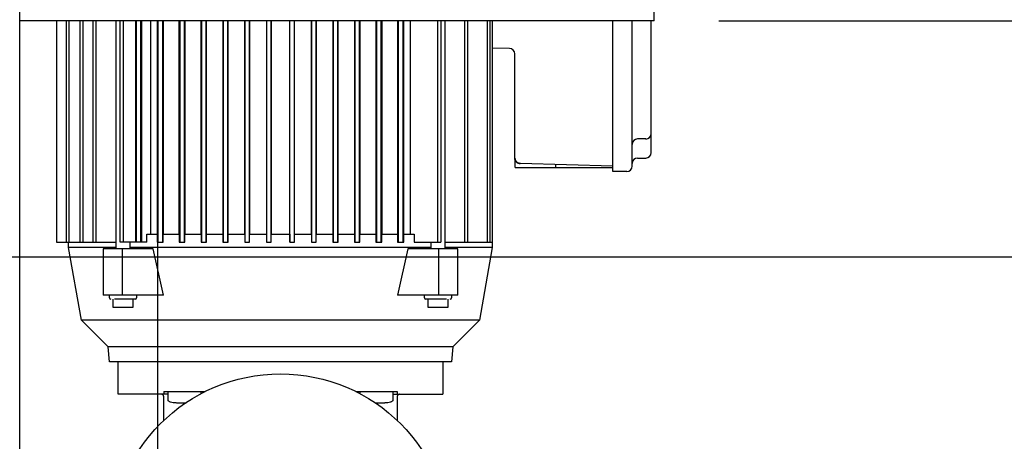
# Model space of a CAD drawing. Header units: inches. Extents: x 170 to 312, y 215 to 248.
# Tile 547 of 656: x 284 to 284.714, y 243.991 to 244.297. Entities that reach past the tile are written whole.
import ezdxf

# ---------------------------------------------------------------- set-up
doc = ezdxf.new("R2010")
doc.units = ezdxf.units.IN
doc.header["$LTSCALE"] = 0.25
doc.header["$MEASUREMENT"] = 0
doc.layers.add('ANNOTATIONS', color=1, linetype='Continuous')
doc.layers.add('MOTOR RH', color=7, linetype='Continuous')
doc.styles.add('ARIAL', font='arial.ttf', dxfattribs={"height": 0.09375})
doc.dimstyles.new('STANDARD$0', dxfattribs={"dimtxt": 0.09375, "dimasz": 0.09375, "dimexe": 0.03125, "dimexo": 0.046875, "dimgap": 0.09, "dimtad": 0, "dimtih": 1, "dimtoh": 1, "dimdec": 4, "dimzin": 0, "dimdsep": 46, "dimtxsty": 'ARIAL', "dimcen": 0.09, "dimadec": 0, "dimazin": 0, "dimtfac": 1, "dimtdec": 4, "dimtofl": 0, "dimtmove": 0, "dimatfit": 1, "dimfxl": 1, "dimtolj": 1, "dimtzin": 0, "dimarcsym": 0})

# ---------------------------------------------------------------- blocks, each defined once
blk = doc.blocks.new('*D63')
at = {"layer": 'ANNOTATIONS', "color": 0, "lineweight": -2, "transparency": 16777216}
for p, q in [((283.94286, 244.12505), (285.78883, 244.12505)), ((285.75758, 244.0313), (285.75758, 242.33167)), ((285.75758, 240.19717), (285.75758, 241.89681)), ((285.02705, 240.10342), (285.78883, 240.10342))]:
    blk.add_line(p, q, dxfattribs=at)
at = {"layer": 'ANNOTATIONS', "color": 0, "transparency": 16777216}
for points in [[(285.74195, 244.0313), (285.7732, 244.0313), (285.75758, 244.12505)], [(285.74195, 240.19717), (285.7732, 240.19717), (285.75758, 240.10342)]]:
    blk.add_solid(points, dxfattribs=at)
at = {"layer": 'defpoints', "color": 0, "transparency": 16777216}
for p in [(283.89599, 244.12505), (284.98018, 240.10342), (285.75758, 240.10342)]:
    blk.add_point(p, dxfattribs=at)
at = {"layer": 'ANNOTATIONS', "color": 0, "transparency": 16777216, "insert": (285.75758, 242.11424), "char_height": 0.09375, "attachment_point": 5, "style": 'ARIAL'}
blk.add_mtext('\\A1;OPENING\\PHEIGHT', dxfattribs=at)
blk = doc.blocks.new('*D64')
at = {"layer": 'ANNOTATIONS', "color": 0, "lineweight": -2, "transparency": 16777216}
for p, q in [((283.94286, 244.96103), (286.44381, 244.96103)), ((286.41256, 244.86728), (286.41256, 242.74966)), ((286.41256, 240.19717), (286.41256, 242.3148)), ((285.9474, 240.10342), (286.44381, 240.10342))]:
    blk.add_line(p, q, dxfattribs=at)
at = {"layer": 'ANNOTATIONS', "color": 0, "transparency": 16777216}
for points in [[(286.39694, 244.86728), (286.42819, 244.86728), (286.41256, 244.96103)], [(286.39694, 240.19717), (286.42819, 240.19717), (286.41256, 240.10342)]]:
    blk.add_solid(points, dxfattribs=at)
at = {"layer": 'defpoints', "color": 0, "transparency": 16777216}
for p in [(283.89599, 244.96103), (285.90052, 240.10342), (286.41256, 240.10342)]:
    blk.add_point(p, dxfattribs=at)
at = {"layer": 'ANNOTATIONS', "color": 0, "transparency": 16777216, "insert": (286.41256, 242.53223), "char_height": 0.09375, "attachment_point": 5, "style": 'ARIAL'}
blk.add_mtext('\\A1;TOTAL\\PHEIGHT', dxfattribs=at)
blk = doc.blocks.new('*D65')
at = {"layer": 'ANNOTATIONS', "color": 0, "lineweight": -2, "transparency": 16777216}
for p, q in [((285.38067, 244.38973), (285.38067, 244.48348)), ((284.50675, 244.29598), (285.41192, 244.29598)), ((284.50675, 244.12505), (285.41192, 244.12505)), ((285.38067, 244.0313), (285.38067, 243.93755)), ((285.38067, 243.93755), (285.28692, 243.93755))]:
    blk.add_line(p, q, dxfattribs=at)
at = {"layer": 'ANNOTATIONS', "color": 0, "transparency": 16777216}
for points in [[(285.36504, 244.38973), (285.39629, 244.38973), (285.38067, 244.29598)], [(285.36504, 244.0313), (285.39629, 244.0313), (285.38067, 244.12505)]]:
    blk.add_solid(points, dxfattribs=at)
at = {"layer": 'defpoints', "color": 0, "transparency": 16777216}
for p in [(284.45987, 244.29598), (284.45987, 244.12505), (285.38067, 244.12505)]:
    blk.add_point(p, dxfattribs=at)
at = {"layer": 'ANNOTATIONS', "color": 0, "transparency": 16777216, "insert": (285.14278, 243.93755), "char_height": 0.09375, "attachment_point": 5, "style": 'ARIAL'}
blk.add_mtext('\\A1;6"', dxfattribs=at)

msp = doc.modelspace()

# ---------------------------------------------------------------- linework, layer by layer
at = {"layer": 'MOTOR RH'}
for p, q in [((284.00001, 240.1061), (284.00001, 244.91339)), ((284.45987, 244.29598), (284.45987, 244.91339)), ((284.45987, 244.29598), (284.00001, 244.29598)), ((284.02664, 244.29598), (284.02664, 244.13554)), ((284.03394, 244.13554), (284.03394, 244.29598)), ((284.03561, 244.29598), (284.03561, 244.13554)), ((284.04375, 244.13554), (284.04375, 244.29598)), ((284.04585, 244.29598), (284.04585, 244.13554)), ((284.05338, 244.13554), (284.05338, 244.29598)), ((284.0553, 244.29598), (284.0553, 244.13554)), ((284.06998, 244.13062), (284.06998, 244.29598)), ((284.07285, 244.13554), (284.07285, 244.29598)), ((284.0751, 244.29598), (284.0751, 244.13554)), ((284.08428, 244.13554), (284.08428, 244.29598)), ((284.08471, 244.13554), (284.08471, 244.29598)), ((284.08766, 244.29598), (284.08766, 244.13554)), ((284.08825, 244.29598), (284.08825, 244.13554)), ((284.09505, 244.14145), (284.09505, 244.29598)), ((284.09958, 244.29598), (284.09958, 244.14145)), ((284.10007, 240.1061), (284.10007, 244.29598)), ((284.10046, 244.13554), (284.10046, 244.29598)), ((284.10341, 244.29598), (284.10341, 244.13554)), ((284.10425, 244.14145), (284.10425, 244.29598)), ((284.11536, 244.29598), (284.11536, 244.14145)), ((284.11621, 244.13554), (284.11621, 244.29598)), ((284.11916, 244.29598), (284.11916, 244.13554)), ((284.11994, 244.14145), (284.11994, 244.29598)), ((284.13132, 244.29598), (284.13132, 244.14145)), ((284.13195, 244.13554), (284.13195, 244.29598)), ((284.13491, 244.29598), (284.13491, 244.13554)), ((284.1355, 244.14145), (284.1355, 244.29598)), ((284.14721, 244.29598), (284.14721, 244.14145)), ((284.1477, 244.13554), (284.1477, 244.29598)), ((284.15066, 244.29598), (284.15066, 244.13554)), ((284.15112, 244.14145), (284.15112, 244.29598)), ((284.16306, 244.29598), (284.16306, 244.14145)), ((284.16345, 244.13554), (284.16345, 244.29598)), ((284.1664, 244.29598), (284.1664, 244.13554)), ((284.16678, 244.14145), (284.16678, 244.29598)), ((284.17885, 244.29598), (284.17885, 244.14145)), ((284.1792, 244.13554), (284.1792, 244.29598)), ((284.18215, 244.29598), (284.18215, 244.13554)), ((284.18249, 244.14145), (284.18249, 244.29598)), ((284.19559, 244.29598), (284.19559, 244.14145)), ((284.19593, 244.13554), (284.19593, 244.29598)), ((284.19888, 244.29598), (284.19888, 244.13554)), ((284.19923, 244.14145), (284.19923, 244.29598)), ((284.2113, 244.29598), (284.2113, 244.14145)), ((284.21168, 244.13554), (284.21168, 244.29598)), ((284.21463, 244.29598), (284.21463, 244.13554)), ((284.21503, 244.14145), (284.21503, 244.29598)), ((284.22696, 244.29598), (284.22696, 244.14145)), ((284.22743, 244.13554), (284.22743, 244.29598)), ((284.23038, 244.29598), (284.23038, 244.13554)), ((284.23087, 244.14145), (284.23087, 244.29598)), ((284.24258, 244.29598), (284.24258, 244.14145)), ((284.24318, 244.13554), (284.24318, 244.29598)), ((284.24613, 244.29598), (284.24613, 244.13554)), ((284.24677, 244.14145), (284.24677, 244.29598)), ((284.25815, 244.29598), (284.25815, 244.14145)), ((284.25892, 244.13554), (284.25892, 244.29598)), ((284.26188, 244.29598), (284.26188, 244.13554)), ((284.26272, 244.14145), (284.26272, 244.29598)), ((284.27384, 244.29598), (284.27384, 244.14145)), ((284.27467, 244.13554), (284.27467, 244.29598)), ((284.27762, 244.29598), (284.27762, 244.13554)), ((284.2785, 244.14145), (284.2785, 244.29598)), ((284.28304, 244.29598), (284.28304, 244.14145)), ((284.30299, 244.13554), (284.30299, 244.29598)), ((284.30523, 244.29598), (284.30523, 244.13554)), ((284.3081, 244.29598), (284.3081, 244.13062)), ((284.32278, 244.13554), (284.32278, 244.29598)), ((284.3247, 244.29598), (284.3247, 244.13554)), ((284.33919, 244.13554), (284.33919, 244.29598)), ((284.34074, 244.29598), (284.34074, 244.13554)), ((284.34258, 244.29598), (284.34258, 244.13161)), ((284.42994, 244.18673), (284.42994, 244.29598)), ((284.44396, 244.2005), (284.44396, 244.29598)), ((284.45774, 244.21428), (284.45774, 244.29598)), ((284.35509, 244.27596), (284.34258, 244.27629)), ((284.35892, 244.20231), (284.35892, 244.27203)), ((284.45381, 244.21035), (284.4479, 244.21035)), ((284.35907, 244.18968), (284.35907, 244.19527)), ((284.4479, 244.19657), (284.45381, 244.19657)), ((284.35907, 244.18968), (284.42994, 244.18968)), ((284.36276, 244.19247), (284.36276, 244.19283)), ((284.42994, 244.19071), (284.36276, 244.19247)), ((284.38873, 244.18968), (284.38873, 244.19179)), ((284.44003, 244.18673), (284.42994, 244.18673)), ((284.09219, 244.14145), (284.09971, 244.14145)), ((284.09219, 244.13554), (284.09219, 244.14145)), ((284.09971, 244.14145), (284.09971, 244.13554)), ((284.10412, 244.13554), (284.10412, 244.14145)), ((284.10412, 244.14145), (284.11548, 244.14145)), ((284.11548, 244.14145), (284.11548, 244.13554)), ((284.11982, 244.13554), (284.11982, 244.14145)), ((284.11982, 244.14145), (284.13143, 244.14145)), ((284.13143, 244.14145), (284.13143, 244.13554)), ((284.13539, 244.13554), (284.13539, 244.14145)), ((284.13539, 244.14145), (284.14732, 244.14145)), ((284.14732, 244.14145), (284.14732, 244.13554)), ((284.15101, 244.13554), (284.15101, 244.14145)), ((284.15101, 244.14145), (284.16316, 244.14145)), ((284.16316, 244.14145), (284.16316, 244.13554)), ((284.16668, 244.13554), (284.16668, 244.14145)), ((284.16668, 244.14145), (284.17896, 244.14145)), ((284.17896, 244.14145), (284.17896, 244.13554)), ((284.18239, 244.13554), (284.18239, 244.14145)), ((284.18239, 244.14145), (284.1957, 244.14145)), ((284.1957, 244.14145), (284.1957, 244.13554)), ((284.19912, 244.13554), (284.19912, 244.14145)), ((284.19912, 244.14145), (284.2114, 244.14145)), ((284.2114, 244.14145), (284.2114, 244.13554)), ((284.21492, 244.13554), (284.21492, 244.14145)), ((284.21492, 244.14145), (284.22707, 244.14145)), ((284.22707, 244.14145), (284.22707, 244.13554)), ((284.23076, 244.13554), (284.23076, 244.14145)), ((284.23076, 244.14145), (284.24269, 244.14145)), ((284.24269, 244.14145), (284.24269, 244.13554)), ((284.24665, 244.13554), (284.24665, 244.14145)), ((284.24665, 244.14145), (284.25826, 244.14145)), ((284.25826, 244.14145), (284.25826, 244.13554)), ((284.2626, 244.13554), (284.2626, 244.14145)), ((284.2626, 244.14145), (284.27396, 244.14145)), ((284.27396, 244.14145), (284.27396, 244.13554)), ((284.27837, 244.14145), (284.28589, 244.14145)), ((284.27837, 244.13554), (284.27837, 244.14145)), ((284.28589, 244.14145), (284.28589, 244.13554)), ((284.02664, 244.13554), (284.06998, 244.13554)), ((284.0355, 244.13161), (284.0355, 244.13554)), ((284.04476, 244.07907), (284.0355, 244.13161)), ((284.06998, 244.13161), (284.0355, 244.13161)), ((284.09682, 244.13062), (284.06049, 244.13062)), ((284.06049, 244.13062), (284.06049, 244.09716)), ((284.09219, 244.13554), (284.07285, 244.13554)), ((284.07441, 244.09716), (284.07441, 244.13062)), ((284.07982, 244.13554), (284.07982, 244.13062)), ((284.29826, 244.13161), (284.07982, 244.13161)), ((284.10415, 244.09716), (284.09682, 244.13062)), ((284.09971, 244.13554), (284.10412, 244.13554)), ((284.11548, 244.13554), (284.11982, 244.13554)), ((284.13143, 244.13554), (284.13539, 244.13554)), ((284.14732, 244.13554), (284.15101, 244.13554)), ((284.16316, 244.13554), (284.16668, 244.13554)), ((284.17896, 244.13554), (284.18239, 244.13554)), ((284.1957, 244.13554), (284.19912, 244.13554)), ((284.2114, 244.13554), (284.21492, 244.13554)), ((284.22707, 244.13554), (284.23076, 244.13554)), ((284.24269, 244.13554), (284.24665, 244.13554)), ((284.25826, 244.13554), (284.2626, 244.13554)), ((284.28126, 244.13062), (284.27393, 244.09716)), ((284.27396, 244.13554), (284.27837, 244.13554)), ((284.3176, 244.13062), (284.28126, 244.13062)), ((284.28589, 244.13554), (284.30523, 244.13554)), ((284.29826, 244.13062), (284.29826, 244.13554)), ((284.30368, 244.13062), (284.30368, 244.09716)), ((284.3081, 244.13554), (284.34258, 244.13554)), ((284.34258, 244.13161), (284.3081, 244.13161)), ((284.3176, 244.09716), (284.3176, 244.13062)), ((284.34258, 244.13161), (284.33332, 244.07907)), ((284.10415, 244.09716), (284.06049, 244.09716)), ((284.06506, 244.09519), (284.06506, 244.09716)), ((284.08474, 244.09716), (284.08474, 244.09519)), ((284.3176, 244.09716), (284.27393, 244.09716)), ((284.29334, 244.09519), (284.29334, 244.09716)), ((284.31302, 244.09716), (284.31302, 244.09519)), ((284.06783, 244.0883), (284.06783, 244.09421)), ((284.08197, 244.0883), (284.06783, 244.0883)), ((284.08197, 244.09421), (284.08197, 244.0883)), ((284.29611, 244.0883), (284.29611, 244.09421)), ((284.31025, 244.0883), (284.29611, 244.0883)), ((284.31025, 244.09421), (284.31025, 244.0883)), ((284.06408, 244.05976), (284.04476, 244.07907)), ((284.33332, 244.07907), (284.04476, 244.07907)), ((284.33332, 244.07907), (284.314, 244.05976)), ((284.06503, 244.04893), (284.06408, 244.05976)), ((284.314, 244.05976), (284.06408, 244.05976)), ((284.314, 244.05976), (284.31306, 244.04893)), ((284.31306, 244.04893), (284.06503, 244.04893)), ((284.07142, 244.02531), (284.07142, 244.0488)), ((284.30666, 244.0488), (284.30666, 244.02531)), ((284.10763, 244.02531), (284.07142, 244.02531)), ((284.1044, 244.00633), (284.1044, 244.02373)), ((284.1045, 244.02728), (284.1045, 244.02531)), ((284.1045, 244.02728), (284.13441, 244.02728)), ((284.10763, 244.02098), (284.10763, 244.02728)), ((284.13126, 244.02728), (284.13126, 244.02566)), ((284.24367, 244.02728), (284.27358, 244.02728)), ((284.24683, 244.02566), (284.24683, 244.02728)), ((284.27045, 244.02728), (284.27045, 244.02098)), ((284.27045, 244.02531), (284.30666, 244.02531)), ((284.27358, 244.02728), (284.27358, 244.02531)), ((284.27369, 244.02373), (284.27369, 244.00633))]:
    msp.add_line(p, q, dxfattribs=at)
msp.add_circle((284.18904, 243.91704), 0.12303, dxfattribs=at)
for centre, radius, start, end in [((284.35499, 244.27203), 0.00394, 0, 88.5), ((284.4479, 244.20641), 0.00394, 90, 179.99999), ((284.45381, 244.21428), 0.00394, 270, 360), ((284.4479, 244.19263), 0.00394, 90, 179.99999), ((284.45381, 244.2005), 0.00394, 270, 0), ((284.44003, 244.19066), 0.00394, 270, 0), ((284.06604, 244.09519), 0.000984, 180, 270), ((284.08376, 244.09519), 0.000984, 270, 0), ((284.29432, 244.09519), 0.000984, 180, 270), ((284.31204, 244.09519), 0.000984, 270, 0)]:
    msp.add_arc(centre, radius, start, end, dxfattribs=at)
for points, knots in [([(284.45774, 244.2005), (284.45774, 244.20224), (284.45774, 244.2049), (284.45774, 244.20811), (284.45774, 244.21032), (284.45774, 244.2121), (284.45774, 244.21382), (284.45774, 244.2141), (284.45774, 244.21428)], [0, 0, 0, 0, 0.2394501, 0.3683579, 0.5000034, 0.6316357, 0.7605461, 1, 1, 1, 1]), ([(284.35892, 244.19663), (284.35892, 244.19668), (284.35892, 244.19684), (284.35892, 244.19805), (284.35892, 244.19999), (284.35892, 244.20154), (284.35892, 244.20231)], [0, 0, 0, 0, 0.144925, 0.429936, 0.714945, 1, 1, 1, 1]), ([(284.36289, 244.19265), (284.3624, 244.1927), (284.36163, 244.19277), (284.36071, 244.19325), (284.36007, 244.19375), (284.35956, 244.19437), (284.35906, 244.19527), (284.35898, 244.19603), (284.35892, 244.19651)], [0, 0, 0, 0, 0.239004, 0.367862, 0.499545, 0.631303, 0.760299, 1, 1, 1, 1]), ([(284.35892, 244.1964), (284.35898, 244.1959), (284.3591, 244.19488), (284.35998, 244.1936), (284.36124, 244.19268), (284.36225, 244.19254), (284.36276, 244.19247)], [0, 0, 0, 0, 0.2499782, 0.4999785, 0.7499801, 1, 1, 1, 1]), ([(284.44396, 244.19066), (284.44396, 244.19079), (284.44396, 244.191), (284.44396, 244.19222), (284.44396, 244.19349), (284.44396, 244.19507), (284.44396, 244.19736), (284.44396, 244.19927), (284.44396, 244.2005)], [0, 0, 0, 0, 0.239455, 0.368361, 0.500001, 0.631635, 0.760558, 1, 1, 1, 1]), ([(284.08376, 244.09421), (284.08372, 244.09421), (284.08365, 244.09421), (284.08292, 244.09421), (284.08132, 244.09421), (284.07893, 244.09421), (284.07672, 244.09421), (284.0749, 244.09421), (284.07309, 244.09421), (284.07085, 244.09421), (284.06951, 244.09421), (284.06864, 244.09421)], [0, 0, 0, 0, 0.087759, 0.173696, 0.333332, 0.49297, 0.578906, 0.666666, 0.754425, 0.840361, 1, 1, 1, 1]), ([(284.30944, 244.09421), (284.30857, 244.09421), (284.30723, 244.09421), (284.30499, 244.09421), (284.30318, 244.09421), (284.30136, 244.09421), (284.29915, 244.09421), (284.29676, 244.09421), (284.29516, 244.09421), (284.29443, 244.09421), (284.29436, 244.09421), (284.29432, 244.09421)], [0, 0, 0, 0, 0.159638, 0.245576, 0.333335, 0.421093, 0.507031, 0.666669, 0.826304, 0.912241, 1, 1, 1, 1]), ([(284.10439, 244.02373), (284.10438, 244.02384), (284.10438, 244.02409), (284.10423, 244.02448), (284.10395, 244.02486), (284.10357, 244.02514), (284.10318, 244.02529), (284.10293, 244.0253), (284.10282, 244.02531)], [0, 0, 0, 0, 0.127681, 0.309968, 0.5004, 0.690888, 0.873219, 1, 1, 1, 1]), ([(284.27526, 244.02531), (284.27516, 244.0253), (284.2749, 244.02529), (284.27451, 244.02514), (284.27413, 244.02486), (284.27385, 244.02448), (284.2737, 244.02409), (284.2737, 244.02383), (284.2737, 244.02372)], [0, 0, 0, 0, 0.126204, 0.307705, 0.497326, 0.686891, 0.868347, 1, 1, 1, 1]), ([(284.11344, 244.01901), (284.11204, 244.01908), (284.11037, 244.01916), (284.10862, 244.01985), (284.1081, 244.02018), (284.1078, 244.02049), (284.10764, 244.02076), (284.10764, 244.02096), (284.10764, 244.02105)], [0, 0, 0, 0, 0.634796, 0.759276, 0.859391, 0.91315, 0.958637, 1, 1, 1, 1]), ([(284.11355, 244.01901), (284.11354, 244.01901), (284.11353, 244.01901), (284.11454, 244.01901), (284.11629, 244.01901), (284.11847, 244.01901), (284.11991, 244.01901), (284.12058, 244.01901)], [0, 0, 0, 0, 0.142141, 0.365015, 0.587894, 0.810767, 1, 1, 1, 1]), ([(284.25767, 244.01901), (284.25799, 244.01901), (284.25908, 244.01901), (284.26101, 244.01901), (284.26298, 244.01901), (284.26437, 244.01901), (284.26455, 244.01901), (284.26464, 244.01901)], [0, 0, 0, 0, 0.0953417, 0.3215063, 0.5476698, 0.7738365, 1, 1, 1, 1]), ([(284.27045, 244.02105), (284.27044, 244.02096), (284.27044, 244.02076), (284.27029, 244.02049), (284.26998, 244.02018), (284.26946, 244.01985), (284.26772, 244.01916), (284.26604, 244.01908), (284.26464, 244.01901)], [0, 0, 0, 0, 0.041363, 0.08685, 0.140609, 0.240724, 0.365204, 1, 1, 1, 1])]:
    msp.add_open_spline(points, degree=3, knots=knots, dxfattribs=at)

# ---------------------------------------------------------------- dimensions: what is measured, and where the dimension line sits
at = {"layer": 'ANNOTATIONS'}
for base, p1, p2, text, picture, middle in [((286.41256, 240.10342), (283.89599, 244.96103), (285.90052, 240.10342), 'TOTAL\\PHEIGHT', '*D64', (286.41256, 242.53223)), ((285.38067, 244.12505), (284.45987, 244.29598), (284.45987, 244.12505), '6"', '*D65', (285.14278, 243.93755)), ((285.75758, 240.10342), (283.89599, 244.12505), (284.98018, 240.10342), 'OPENING\\PHEIGHT', '*D63', (285.75758, 242.11424))]:
    dim = msp.add_linear_dim(base=base, p1=p1, p2=p2, angle=90, text=text, dimstyle='STANDARD$0', dxfattribs=at)
    dim.commit()
    dim.dimension.update_dxf_attribs({"geometry": picture, "text_midpoint": middle})

doc.saveas('drawing.dxf')
